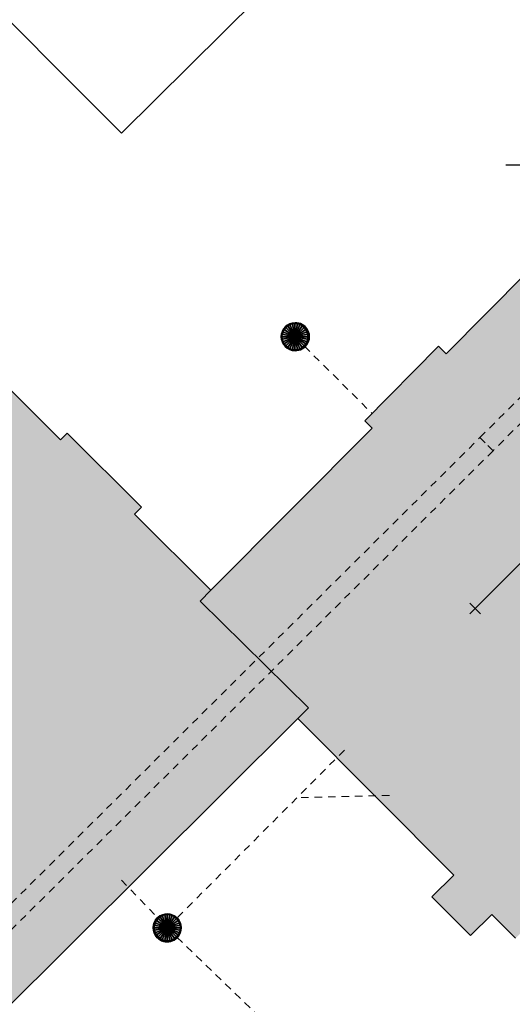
# Model space of a CAD drawing. Header units: metres. Extents: x 2695560 to 2696939, y 1260491 to 1262050.
# Tile 447 of 656: x 2695987 to 2696001, y 1261027 to 1261054. Entities that reach past the tile are written whole.
import ezdxf

# ---------------------------------------------------------------- set-up
doc = ezdxf.new("R2010")
doc.units = ezdxf.units.M
doc.linetypes.add('AUSGEZOGEN', pattern=[0])
doc.linetypes.add('VERDECKT2_S2', pattern=[0.36, 0.2, -0.16])
for name, color, linetype in [('XR$1$AV_Gebäudeflächen (BB)', 7, 'AUSGEZOGEN'), ('XR$1$AV_Koordinatennetzpunkte', 7, 'AUSGEZOGEN'), ('XR$1$AV_Linien (BB)', 7, 'AUSGEZOGEN'), ('XR$1$AW_LK_Schachtdeckel', 24, 'AUSGEZOGEN'), ('XR$1$PFAW', 255, 'AUSGEZOGEN')]:
    doc.layers.add(name, color=color, linetype=linetype)
for name, color, linetype, lineweight in [('XR$2$ABW-Linie-R-ungenau', 4, 'VERDECKT2_S2', 18), ('XR$2$ABW-Punkt', 6, 'AUSGEZOGEN', 18), ('XR$2$ELE-LinieFlaeche-ungenau', 1, 'VERDECKT2_S2', 18), ('XR$2$KOM-Linie-U-genau', 91, 'AUSGEZOGEN', 18), ('XR$2$KOM-Punkt-U', 91, 'AUSGEZOGEN', 18)]:
    doc.layers.add(name, color=color, linetype=linetype, lineweight=lineweight)

# ---------------------------------------------------------------- blocks, each defined once
blk = doc.blocks.new('BAV2041')
at = {"color": 7, "transparency": 33554687}
for p, q in [((0, 0.5), (0, 0.05)), ((-0.05, 0), (-0.5, 0)), ((0.05, 0), (0.5, 0)), ((0, -0.05), (0, -0.5))]:
    blk.add_line(p, q, dxfattribs=at)
blk.add_circle((0, 0), 0.05, dxfattribs=at)
for start, end in [(90, 270), (270, 90)]:
    blk.add_arc((0, 0), 0.05, start, end, dxfattribs=at)
blk = doc.blocks.new('BAW2082')
at = {"layer": 'XR$1$PFAW', "transparency": 33554687}
blk.add_hatch(color=7, dxfattribs=at).paths.add_polyline_path([(0.509, -0.003), (0.499, 0.098), (0.469, 0.194), (0.42, 0.283), (0.354, 0.359), (0.274, 0.421), (0.183, 0.466), (0.085, 0.491), (-0.016, 0.496), (-0.116, 0.481), (-0.211, 0.446), (-0.297, 0.392), (-0.37, 0.323), (-0.428, 0.24), (-0.468, 0.147), (-0.488, 0.047), (-0.488, -0.054), (-0.468, -0.153), (-0.428, -0.246), (-0.37, -0.329), (-0.297, -0.398), (-0.211, -0.452), (-0.116, -0.487), (-0.016, -0.502), (0.085, -0.497), (0.183, -0.472), (0.274, -0.427), (0.354, -0.366), (0.42, -0.289), (0.469, -0.2), (0.499, -0.104)])
at = {"transparency": 33554687}
for start, end in [(91.1948, 268.8052), (268.8052, 91.1948)]:
    blk.add_arc((0.01, 0), 0.5, start, end, dxfattribs=at)
at = {"layer": 'XR$1$PFAW', "transparency": 33554687}
blk.add_circle((0.009, -0.003), 0.5, dxfattribs=at)
blk = doc.blocks.new('KOM-UNBEKANNT-U')
at = {"layer": 'XR$2$KOM-Punkt-U', "linetype": 'AUSGEZOGEN', "lineweight": 20, "transparency": 33554687}
for p, q in [((0, 0, 2500), (-141, 141, 2500)), ((-141, -141, 2500), (0, 0, 2500)), ((0, 0, 2500), (141, 141, 2500)), ((141, -141, 2500), (0, 0, 2500))]:
    blk.add_line(p, q, dxfattribs=at)
blk = doc.blocks.new('ABW-NORMSCHACHT_WEITERE')
at = {"layer": 'XR$2$ABW-Punkt', "linetype": 'AUSGEZOGEN', "lineweight": 25, "transparency": 33554687}
for points in [[(-196, 39, 2500), (0, 0, 2500), (-200, 0, 2500)], [(-196, 39), (0, 0), (-200, 0)], [(-196, 39, 2500), (-196, 39), (-200, 0), (-200, 0, 2500)], [(-200, 0, 2500), (0, 0, 2500), (-196, -39, 2500)], [(-200, 0), (0, 0), (-196, -39)], [(-185, 77, 2500), (0, 0, 2500), (-196, 39, 2500)], [(-185, 77), (0, 0), (-196, 39)], [(-185, 77, 2500), (-185, 77), (-196, 39), (-196, 39, 2500)], [(-196, -39, 2500), (0, 0, 2500), (-185, -77, 2500)], [(-196, -39), (0, 0), (-185, -77)], [(-166, 111, 2500), (0, 0, 2500), (-185, 77, 2500)], [(-166, 111), (0, 0), (-185, 77)], [(-166, 111, 2500), (-166, 111), (-185, 77), (-185, 77, 2500)], [(-185, -77, 2500), (0, 0, 2500), (-166, -111, 2500)], [(-185, -77), (0, 0), (-166, -111)], [(-141, 141, 2500), (0, 0, 2500), (-166, 111, 2500)], [(-141, 141), (0, 0), (-166, 111)], [(-141, 141, 2500), (-141, 141), (-166, 111), (-166, 111, 2500)], [(-166, -111, 2500), (0, 0, 2500), (-141, -141, 2500)], [(-166, -111), (0, 0), (-141, -141)], [(-111, 166, 2500), (0, 0, 2500), (-141, 141, 2500)], [(-111, 166), (0, 0), (-141, 141)], [(-111, 166, 2500), (-111, 166), (-141, 141), (-141, 141, 2500)], [(-141, -141, 2500), (0, 0, 2500), (-111, -166, 2500)], [(-141, -141), (0, 0), (-111, -166)], [(-77, 185, 2500), (0, 0, 2500), (-111, 166, 2500)], [(-77, 185), (0, 0), (-111, 166)], [(-77, 185, 2500), (-77, 185), (-111, 166), (-111, 166, 2500)], [(-111, -166, 2500), (0, 0, 2500), (-77, -185, 2500)], [(-111, -166), (0, 0), (-77, -185)], [(-39, 196, 2500), (0, 0, 2500), (-77, 185, 2500)], [(-39, 196), (0, 0), (-77, 185)], [(-39, 196, 2500), (-39, 196), (-77, 185), (-77, 185, 2500)], [(-77, -185, 2500), (0, 0, 2500), (-39, -196, 2500)], [(-77, -185), (0, 0), (-39, -196)], [(0, 200, 2500), (0, 0, 2500), (-39, 196, 2500)], [(0, 200), (0, 0), (-39, 196)], [(0, 200, 2500), (0, 200), (-39, 196), (-39, 196, 2500)], [(-39, -196, 2500), (0, 0, 2500), (0, -200, 2500)], [(-39, -196), (0, 0), (0, -200)], [(39, 196, 2500), (0, 0, 2500), (0, 200, 2500)], [(39, 196), (0, 0), (0, 200)], [(39, 196, 2500), (39, 196), (0, 200), (0, 200, 2500)], [(77, 185, 2500), (0, 0, 2500), (39, 196, 2500)], [(77, 185), (0, 0), (39, 196)], [(111, 166, 2500), (0, 0, 2500), (77, 185, 2500)], [(111, 166), (0, 0), (77, 185)], [(141, 141, 2500), (0, 0, 2500), (111, 166, 2500)], [(141, 141), (0, 0), (111, 166)], [(166, 111, 2500), (0, 0, 2500), (141, 141, 2500)], [(166, 111), (0, 0), (141, 141)], [(185, 77, 2500), (0, 0, 2500), (166, 111, 2500)], [(185, 77), (0, 0), (166, 111)], [(196, 39, 2500), (0, 0, 2500), (185, 77, 2500)], [(196, 39), (0, 0), (185, 77)], [(200, 0, 2500), (0, 0, 2500), (196, 39, 2500)], [(200, 0), (0, 0), (196, 39)], [(0, -200, 2500), (0, 0, 2500), (39, -196, 2500)], [(39, -196, 2500), (0, 0, 2500), (77, -185, 2500)], [(77, -185, 2500), (0, 0, 2500), (111, -166, 2500)], [(111, -166, 2500), (0, 0, 2500), (141, -141, 2500)], [(141, -141, 2500), (0, 0, 2500), (166, -111, 2500)], [(166, -111, 2500), (0, 0, 2500), (185, -77, 2500)], [(185, -77, 2500), (0, 0, 2500), (196, -39, 2500)], [(196, -39, 2500), (0, 0, 2500), (200, 0, 2500)], [(0, -200), (0, 0), (39, -196)], [(39, -196), (0, 0), (77, -185)], [(77, -185), (0, 0), (111, -166)], [(111, -166), (0, 0), (141, -141)], [(141, -141), (0, 0), (166, -111)], [(166, -111), (0, 0), (185, -77)], [(185, -77), (0, 0), (196, -39)], [(196, -39), (0, 0), (200, 0)], [(77, 185, 2500), (77, 185), (39, 196), (39, 196, 2500)], [(111, 166, 2500), (111, 166), (77, 185), (77, 185, 2500)], [(141, 141, 2500), (141, 141), (111, 166), (111, 166, 2500)], [(166, 111, 2500), (166, 111), (141, 141), (141, 141, 2500)], [(185, 77, 2500), (185, 77), (166, 111), (166, 111, 2500)], [(196, 39, 2500), (196, 39), (185, 77), (185, 77, 2500)], [(200, 0, 2500), (200, 0), (196, 39), (196, 39, 2500)], [(-200, 0, 2500), (-200, 0), (-196, -39), (-196, -39, 2500)], [(-196, -39, 2500), (-196, -39), (-185, -77), (-185, -77, 2500)], [(-185, -77, 2500), (-185, -77), (-166, -111), (-166, -111, 2500)], [(-166, -111, 2500), (-166, -111), (-141, -141), (-141, -141, 2500)], [(-141, -141, 2500), (-141, -141), (-111, -166), (-111, -166, 2500)], [(-111, -166, 2500), (-111, -166), (-77, -185), (-77, -185, 2500)], [(-77, -185, 2500), (-77, -185), (-39, -196), (-39, -196, 2500)], [(-39, -196, 2500), (-39, -196), (0, -200), (0, -200, 2500)], [(0, -200, 2500), (0, -200), (39, -196), (39, -196, 2500)], [(39, -196, 2500), (39, -196), (77, -185), (77, -185, 2500)], [(77, -185, 2500), (77, -185), (111, -166), (111, -166, 2500)], [(111, -166, 2500), (111, -166), (141, -141), (141, -141, 2500)], [(141, -141, 2500), (141, -141), (166, -111), (166, -111, 2500)], [(166, -111, 2500), (166, -111), (185, -77), (185, -77, 2500)], [(185, -77, 2500), (185, -77), (196, -39), (196, -39, 2500)], [(196, -39, 2500), (196, -39), (200, 0), (200, 0, 2500)]]:
    blk.add_3dface(points, dxfattribs=at)
blk = doc.blocks.new('ABW-KONTROLLSCHACHT')
at = {"layer": 'XR$2$ABW-Punkt', "linetype": 'AUSGEZOGEN', "lineweight": 25, "transparency": 33554687}
for points in [[(-194, 291, 2500), (0, 0, 2500), (-247, 247, 2500)], [(-194, 291), (0, 0), (-247, 247)], [(-194, 291, 2500), (-194, 291), (-247, 247), (-247, 247, 2500)], [(-134, 323, 2500), (0, 0, 2500), (-194, 291, 2500)], [(-134, 323), (0, 0), (-194, 291)], [(-134, 323, 2500), (-134, 323), (-194, 291), (-194, 291, 2500)], [(-68, 343, 2500), (0, 0, 2500), (-134, 323, 2500)], [(-68, 343), (0, 0), (-134, 323)], [(-68, 343, 2500), (-68, 343), (-134, 323), (-134, 323, 2500)], [(0, 350, 2500), (0, 0, 2500), (-68, 343, 2500)], [(0, 350), (0, 0), (-68, 343)], [(0, 350, 2500), (0, 350), (-68, 343), (-68, 343, 2500)], [(68, 343, 2500), (0, 0, 2500), (0, 350, 2500)], [(68, 343), (0, 0), (0, 350)], [(68, 343, 2500), (68, 343), (0, 350), (0, 350, 2500)], [(134, 323, 2500), (0, 0, 2500), (68, 343, 2500)], [(134, 323), (0, 0), (68, 343)], [(194, 291, 2500), (0, 0, 2500), (134, 323, 2500)], [(194, 291), (0, 0), (134, 323)], [(247, 247, 2500), (0, 0, 2500), (194, 291, 2500)], [(247, 247), (0, 0), (194, 291)], [(134, 323, 2500), (134, 323), (68, 343), (68, 343, 2500)], [(194, 291, 2500), (194, 291), (134, 323), (134, 323, 2500)], [(247, 247, 2500), (247, 247), (194, 291), (194, 291, 2500)], [(-343, 68, 2500), (0, 0, 2500), (-350, 0, 2500)], [(-343, 68), (0, 0), (-350, 0)], [(-343, 68, 2500), (-343, 68), (-350, 0), (-350, 0, 2500)], [(-350, 0, 2500), (0, 0, 2500), (-343, -68, 2500)], [(-350, 0), (0, 0), (-343, -68)], [(-323, 134, 2500), (0, 0, 2500), (-343, 68, 2500)], [(-323, 134), (0, 0), (-343, 68)], [(-323, 134, 2500), (-323, 134), (-343, 68), (-343, 68, 2500)], [(-343, -68, 2500), (0, 0, 2500), (-323, -134, 2500)], [(-343, -68), (0, 0), (-323, -134)], [(-291, 194, 2500), (0, 0, 2500), (-323, 134, 2500)], [(-291, 194), (0, 0), (-323, 134)], [(-291, 194, 2500), (-291, 194), (-323, 134), (-323, 134, 2500)], [(-323, -134, 2500), (0, 0, 2500), (-291, -194, 2500)], [(-323, -134), (0, 0), (-291, -194)], [(-247, 247, 2500), (0, 0, 2500), (-291, 194, 2500)], [(-247, 247), (0, 0), (-291, 194)], [(-247, 247, 2500), (-247, 247), (-291, 194), (-291, 194, 2500)], [(-291, -194, 2500), (0, 0, 2500), (-247, -247, 2500)], [(-291, -194), (0, 0), (-247, -247)], [(-247, -247, 2500), (0, 0, 2500), (-194, -291, 2500)], [(-247, -247), (0, 0), (-194, -291)], [(-194, -291, 2500), (0, 0, 2500), (-134, -323, 2500)], [(-194, -291), (0, 0), (-134, -323)], [(-134, -323, 2500), (0, 0, 2500), (-68, -343, 2500)], [(-134, -323), (0, 0), (-68, -343)], [(-68, -343, 2500), (0, 0, 2500), (0, -350, 2500)], [(-68, -343), (0, 0), (0, -350)], [(291, 194, 2500), (0, 0, 2500), (247, 247, 2500)], [(291, 194), (0, 0), (247, 247)], [(323, 134, 2500), (0, 0, 2500), (291, 194, 2500)], [(323, 134), (0, 0), (291, 194)], [(343, 68, 2500), (0, 0, 2500), (323, 134, 2500)], [(343, 68), (0, 0), (323, 134)], [(350, 0, 2500), (0, 0, 2500), (343, 68, 2500)], [(350, 0), (0, 0), (343, 68)], [(0, -350, 2500), (0, 0, 2500), (68, -343, 2500)], [(68, -343, 2500), (0, 0, 2500), (134, -323, 2500)], [(134, -323, 2500), (0, 0, 2500), (194, -291, 2500)], [(194, -291, 2500), (0, 0, 2500), (247, -247, 2500)], [(247, -247, 2500), (0, 0, 2500), (291, -194, 2500)], [(291, -194, 2500), (0, 0, 2500), (323, -134, 2500)], [(323, -134, 2500), (0, 0, 2500), (343, -68, 2500)], [(343, -68, 2500), (0, 0, 2500), (350, 0, 2500)], [(0, -350), (0, 0), (68, -343)], [(68, -343), (0, 0), (134, -323)], [(134, -323), (0, 0), (194, -291)], [(194, -291), (0, 0), (247, -247)], [(247, -247), (0, 0), (291, -194)], [(291, -194), (0, 0), (323, -134)], [(323, -134), (0, 0), (343, -68)], [(343, -68), (0, 0), (350, 0)], [(291, 194, 2500), (291, 194), (247, 247), (247, 247, 2500)], [(323, 134, 2500), (323, 134), (291, 194), (291, 194, 2500)], [(343, 68, 2500), (343, 68), (323, 134), (323, 134, 2500)], [(350, 0, 2500), (350, 0), (343, 68), (343, 68, 2500)], [(-350, 0, 2500), (-350, 0), (-343, -68), (-343, -68, 2500)], [(-343, -68, 2500), (-343, -68), (-323, -134), (-323, -134, 2500)], [(-323, -134, 2500), (-323, -134), (-291, -194), (-291, -194, 2500)], [(-291, -194, 2500), (-291, -194), (-247, -247), (-247, -247, 2500)], [(-247, -247, 2500), (-247, -247), (-194, -291), (-194, -291, 2500)], [(194, -291, 2500), (194, -291), (247, -247), (247, -247, 2500)], [(247, -247, 2500), (247, -247), (291, -194), (291, -194, 2500)], [(291, -194, 2500), (291, -194), (323, -134), (323, -134, 2500)], [(323, -134, 2500), (323, -134), (343, -68), (343, -68, 2500)], [(343, -68, 2500), (343, -68), (350, 0), (350, 0, 2500)], [(-194, -291, 2500), (-194, -291), (-134, -323), (-134, -323, 2500)], [(-134, -323, 2500), (-134, -323), (-68, -343), (-68, -343, 2500)], [(-68, -343, 2500), (-68, -343), (0, -350), (0, -350, 2500)], [(0, -350, 2500), (0, -350), (68, -343), (68, -343, 2500)], [(68, -343, 2500), (68, -343), (134, -323), (134, -323, 2500)], [(134, -323, 2500), (134, -323), (194, -291), (194, -291, 2500)]]:
    blk.add_3dface(points, dxfattribs=at)
blk = doc.blocks.new('ABW-DECKEL')
at = {"layer": 'XR$2$ABW-Punkt', "linetype": 'AUSGEZOGEN', "lineweight": 25, "transparency": 33554687}
for points in [[(-194, 291, 2500), (0, 0, 2500), (-247, 247, 2500)], [(-194, 291), (0, 0), (-247, 247)], [(-194, 291, 2500), (-194, 291), (-247, 247), (-247, 247, 2500)], [(-134, 323, 2500), (0, 0, 2500), (-194, 291, 2500)], [(-134, 323), (0, 0), (-194, 291)], [(-134, 323, 2500), (-134, 323), (-194, 291), (-194, 291, 2500)], [(-68, 343, 2500), (0, 0, 2500), (-134, 323, 2500)], [(-68, 343), (0, 0), (-134, 323)], [(-68, 343, 2500), (-68, 343), (-134, 323), (-134, 323, 2500)], [(0, 350, 2500), (0, 0, 2500), (-68, 343, 2500)], [(0, 350), (0, 0), (-68, 343)], [(0, 350, 2500), (0, 350), (-68, 343), (-68, 343, 2500)], [(68, 343, 2500), (0, 0, 2500), (0, 350, 2500)], [(68, 343), (0, 0), (0, 350)], [(68, 343, 2500), (68, 343), (0, 350), (0, 350, 2500)], [(134, 323, 2500), (0, 0, 2500), (68, 343, 2500)], [(134, 323), (0, 0), (68, 343)], [(194, 291, 2500), (0, 0, 2500), (134, 323, 2500)], [(194, 291), (0, 0), (134, 323)], [(247, 247, 2500), (0, 0, 2500), (194, 291, 2500)], [(247, 247), (0, 0), (194, 291)], [(134, 323, 2500), (134, 323), (68, 343), (68, 343, 2500)], [(194, 291, 2500), (194, 291), (134, 323), (134, 323, 2500)], [(247, 247, 2500), (247, 247), (194, 291), (194, 291, 2500)], [(-343, 68, 2500), (0, 0, 2500), (-350, 0, 2500)], [(-343, 68), (0, 0), (-350, 0)], [(-343, 68, 2500), (-343, 68), (-350, 0), (-350, 0, 2500)], [(-350, 0, 2500), (0, 0, 2500), (-343, -68, 2500)], [(-350, 0), (0, 0), (-343, -68)], [(-323, 134, 2500), (0, 0, 2500), (-343, 68, 2500)], [(-323, 134), (0, 0), (-343, 68)], [(-323, 134, 2500), (-323, 134), (-343, 68), (-343, 68, 2500)], [(-343, -68, 2500), (0, 0, 2500), (-323, -134, 2500)], [(-343, -68), (0, 0), (-323, -134)], [(-291, 194, 2500), (0, 0, 2500), (-323, 134, 2500)], [(-291, 194), (0, 0), (-323, 134)], [(-291, 194, 2500), (-291, 194), (-323, 134), (-323, 134, 2500)], [(-323, -134, 2500), (0, 0, 2500), (-291, -194, 2500)], [(-323, -134), (0, 0), (-291, -194)], [(-247, 247, 2500), (0, 0, 2500), (-291, 194, 2500)], [(-247, 247), (0, 0), (-291, 194)], [(-247, 247, 2500), (-247, 247), (-291, 194), (-291, 194, 2500)], [(-291, -194, 2500), (0, 0, 2500), (-247, -247, 2500)], [(-291, -194), (0, 0), (-247, -247)], [(-247, -247, 2500), (0, 0, 2500), (-194, -291, 2500)], [(-247, -247), (0, 0), (-194, -291)], [(-194, -291, 2500), (0, 0, 2500), (-134, -323, 2500)], [(-194, -291), (0, 0), (-134, -323)], [(-134, -323, 2500), (0, 0, 2500), (-68, -343, 2500)], [(-134, -323), (0, 0), (-68, -343)], [(-68, -343, 2500), (0, 0, 2500), (0, -350, 2500)], [(-68, -343), (0, 0), (0, -350)], [(291, 194, 2500), (0, 0, 2500), (247, 247, 2500)], [(291, 194), (0, 0), (247, 247)], [(323, 134, 2500), (0, 0, 2500), (291, 194, 2500)], [(323, 134), (0, 0), (291, 194)], [(343, 68, 2500), (0, 0, 2500), (323, 134, 2500)], [(343, 68), (0, 0), (323, 134)], [(350, 0, 2500), (0, 0, 2500), (343, 68, 2500)], [(350, 0), (0, 0), (343, 68)], [(0, -350, 2500), (0, 0, 2500), (68, -343, 2500)], [(68, -343, 2500), (0, 0, 2500), (134, -323, 2500)], [(134, -323, 2500), (0, 0, 2500), (194, -291, 2500)], [(194, -291, 2500), (0, 0, 2500), (247, -247, 2500)], [(247, -247, 2500), (0, 0, 2500), (291, -194, 2500)], [(291, -194, 2500), (0, 0, 2500), (323, -134, 2500)], [(323, -134, 2500), (0, 0, 2500), (343, -68, 2500)], [(343, -68, 2500), (0, 0, 2500), (350, 0, 2500)], [(0, -350), (0, 0), (68, -343)], [(68, -343), (0, 0), (134, -323)], [(134, -323), (0, 0), (194, -291)], [(194, -291), (0, 0), (247, -247)], [(247, -247), (0, 0), (291, -194)], [(291, -194), (0, 0), (323, -134)], [(323, -134), (0, 0), (343, -68)], [(343, -68), (0, 0), (350, 0)], [(291, 194, 2500), (291, 194), (247, 247), (247, 247, 2500)], [(323, 134, 2500), (323, 134), (291, 194), (291, 194, 2500)], [(343, 68, 2500), (343, 68), (323, 134), (323, 134, 2500)], [(350, 0, 2500), (350, 0), (343, 68), (343, 68, 2500)], [(-350, 0, 2500), (-350, 0), (-343, -68), (-343, -68, 2500)], [(-343, -68, 2500), (-343, -68), (-323, -134), (-323, -134, 2500)], [(-323, -134, 2500), (-323, -134), (-291, -194), (-291, -194, 2500)], [(-291, -194, 2500), (-291, -194), (-247, -247), (-247, -247, 2500)], [(-247, -247, 2500), (-247, -247), (-194, -291), (-194, -291, 2500)], [(194, -291, 2500), (194, -291), (247, -247), (247, -247, 2500)], [(247, -247, 2500), (247, -247), (291, -194), (291, -194, 2500)], [(291, -194, 2500), (291, -194), (323, -134), (323, -134, 2500)], [(323, -134, 2500), (323, -134), (343, -68), (343, -68, 2500)], [(343, -68, 2500), (343, -68), (350, 0), (350, 0, 2500)], [(-194, -291, 2500), (-194, -291), (-134, -323), (-134, -323, 2500)], [(-134, -323, 2500), (-134, -323), (-68, -343), (-68, -343, 2500)], [(-68, -343, 2500), (-68, -343), (0, -350), (0, -350, 2500)], [(0, -350, 2500), (0, -350), (68, -343), (68, -343, 2500)], [(68, -343, 2500), (68, -343), (134, -323), (134, -323, 2500)], [(134, -323, 2500), (134, -323), (194, -291), (194, -291, 2500)]]:
    blk.add_3dface(points, dxfattribs=at)

msp = doc.modelspace()

# ---------------------------------------------------------------- hatches: boundary and pattern name
at = {"layer": 'XR$1$AV_Gebäudeflächen (BB)', "true_color": 0xd2d2d2, "transparency": 33554687}
for points in [[(2695992.449, 1261038.425), (2695992.159, 1261038.131), (2695995.059, 1261035.273), (2695994.775, 1261034.985), (2695998.947, 1261030.792), (2695998.363, 1261030.211), (2695999.397, 1261029.172), (2695999.971, 1261029.738), (2696000.6, 1261029.101), (2696012.238, 1261040.838), (2696010.832, 1261042.232), (2696010.704, 1261042.104), (2696003.364, 1261049.412), (2696003.051, 1261049.097), (2695998.747, 1261044.752), (2695998.541, 1261044.956), (2695996.571, 1261042.956), (2695996.761, 1261042.767)], [(2695994.775, 1261034.985), (2695995.059, 1261035.273), (2695992.159, 1261038.131), (2695992.449, 1261038.425), (2695990.405, 1261040.455), (2695990.594, 1261040.645), (2695988.599, 1261042.626), (2695988.422, 1261042.449), (2695983.452, 1261047.419), (2695982.276, 1261046.262), (2695982.604, 1261045.93), (2695974.994, 1261038.429), (2695975.129, 1261038.291), (2695986.532, 1261026.783)]]:
    msp.add_hatch(color=254, dxfattribs=at).paths.add_polyline_path(points)

# ---------------------------------------------------------------- linework, layer by layer
at = {"layer": 'XR$1$AV_Linien (BB)', "color": 7, "linetype": 'AUSGEZOGEN', "transparency": 33554687}
for p, q in [((2695998.541, 1261044.956), (2695996.571, 1261042.956)), ((2695986.532, 1261026.783), (2695994.775, 1261034.985))]:
    msp.add_line(p, q, dxfattribs=at)
for points in [[(2695981.079, 1261059.658), (2695990.059, 1261050.664), (2696007.326, 1261067.79), (2696003.508, 1261071.61), (2696005.034, 1261073.125)], [(2696003.051, 1261049.097), (2695998.747, 1261044.752), (2695998.541, 1261044.956)], [(2695983.452, 1261047.419), (2695988.422, 1261042.449), (2695988.599, 1261042.626)], [(2695992.449, 1261038.425), (2695996.761, 1261042.767), (2695996.571, 1261042.956)], [(2695988.599, 1261042.626), (2695990.594, 1261040.645), (2695990.405, 1261040.455), (2695992.449, 1261038.425)], [(2695992.449, 1261038.425), (2695992.159, 1261038.131), (2695995.059, 1261035.273), (2695994.775, 1261034.985)], [(2695994.775, 1261034.985), (2695998.947, 1261030.792), (2695998.363, 1261030.211), (2695999.397, 1261029.172), (2695999.971, 1261029.738), (2696000.6, 1261029.101)]]:
    msp.add_lwpolyline(points, dxfattribs=at)
at = {"layer": 'XR$2$ABW-Linie-R-ungenau', "linetype": 'VERDECKT2_S2', "transparency": 33554687}
for p, q in [((2695994.697, 1261045.212), (2695996.752, 1261043.167)), ((2695996.022, 1261034.139), (2695991.282, 1261029.384)), ((2695997.224, 1261032.928), (2695994.751, 1261032.864)), ((2695990.052, 1261030.654), (2695991.282, 1261029.384))]:
    msp.add_line(p, q, dxfattribs=at)
msp.add_lwpolyline([(2695991.282, 1261029.381), (2696004.866, 1261016.231), (2696005.936, 1261015.263)], dxfattribs=at)
at = {"layer": 'XR$2$ELE-LinieFlaeche-ungenau', "linetype": 'VERDECKT2_S2', "transparency": 33554687}
for points in [[(2695999.646, 1261042.51), (2696011.417, 1261054.223), (2696011.769, 1261053.869), (2695999.998, 1261042.156), (2695999.646, 1261042.51)], [(2695999.998, 1261042.156), (2695986.848, 1261029.072), (2695986.848, 1261029.072), (2695981.819, 1261034.146), (2695982.175, 1261034.498), (2695986.85, 1261029.78), (2695999.646, 1261042.51), (2695999.998, 1261042.156)]]:
    msp.add_lwpolyline(points, close=True, dxfattribs=at)
at = {"layer": 'XR$2$KOM-Linie-U-genau', "linetype": 'AUSGEZOGEN', "transparency": 33554687}
msp.add_line((2696006.999, 1261045.447), (2695999.523, 1261037.933), dxfattribs=at)

# ---------------------------------------------------------------- block references
at = {"layer": 'XR$1$AV_Koordinatennetzpunkte', "color": 7, "linetype": 'AUSGEZOGEN', "lineweight": -3, "transparency": 33554687, "xscale": 1.25, "yscale": 1.25}
msp.add_blockref('BAV2041', (2696000.97, 1261049.81), dxfattribs=at)
at = {"layer": 'XR$1$AW_LK_Schachtdeckel', "color": 24, "linetype": 'AUSGEZOGEN', "lineweight": -3, "transparency": 33554687, "xscale": 0.7499999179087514, "yscale": 0.7499999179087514}
msp.add_blockref('BAW2082', (2695994.7, 1261045.213), dxfattribs=at)
at = {"layer": 'XR$1$AW_LK_Schachtdeckel', "color": 24, "linetype": 'AUSGEZOGEN', "lineweight": -3, "transparency": 33554687, "xscale": 0.7499999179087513, "yscale": 0.7499999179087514, "rotation": 223.9727231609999}
msp.add_blockref('BAW2082', (2695991.285, 1261029.385), dxfattribs=at)
at = {"layer": 'XR$2$ABW-Punkt', "color": 6, "linetype": 'AUSGEZOGEN', "lineweight": 18, "transparency": 33554687, "xscale": 0.001, "yscale": 0.001, "zscale": 0.001, "rotation": 360}
for name, p in [('ABW-KONTROLLSCHACHT', (2695994.697, 1261045.212)), ('ABW-DECKEL', (2695994.697, 1261045.212)), ('ABW-DECKEL', (2695991.282, 1261029.384)), ('ABW-NORMSCHACHT_WEITERE', (2695991.282, 1261029.384))]:
    msp.add_blockref(name, p, dxfattribs=at)
at = {"layer": 'XR$2$KOM-Punkt-U', "color": 91, "linetype": 'AUSGEZOGEN', "lineweight": 18, "transparency": 33554687, "xscale": 0.001, "yscale": 0.001, "zscale": 0.001}
msp.add_blockref('KOM-UNBEKANNT-U', (2695999.523, 1261037.933), dxfattribs=at)

doc.saveas('drawing.dxf')
